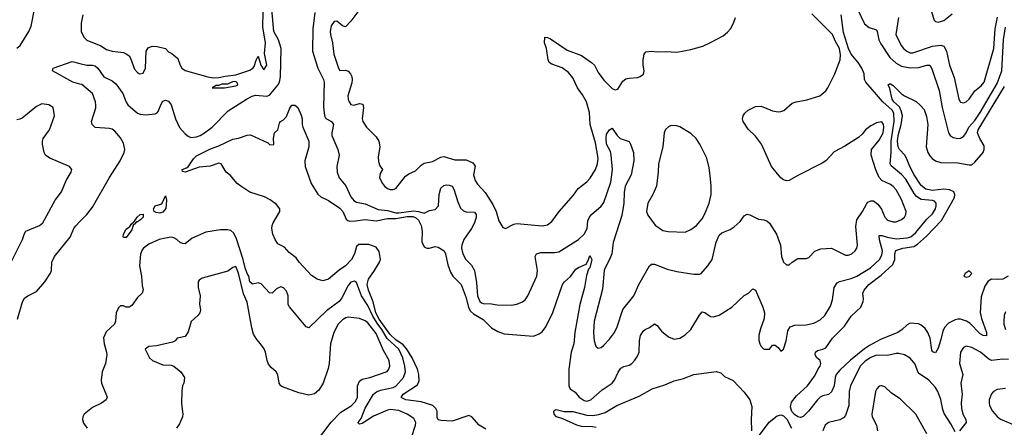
# Model space of a CAD drawing. Header units: inches. Extents: x 1682530 to 1839546, y 640742 to 791647.
# Tile 753 of 923: x 1759572 to 1766581, y 732356 to 735254. Entities that reach past the tile are written whole.
import ezdxf

# ---------------------------------------------------------------- set-up
doc = ezdxf.new("R2010")
doc.units = ezdxf.units.IN
doc.header["$MEASUREMENT"] = 0
doc.layers.add('B7753', color=7, linetype='Continuous')
doc.layers.add('B7763', color=7, linetype='Continuous')

msp = doc.modelspace()

# ---------------------------------------------------------------- linework, layer by layer
at = {"layer": 'B7753', "color": 5}
for points, elevation in [([(1759550, 735051.8), (1759574.3, 735070), (1759637.3, 735170), (1759652.5, 735207.5), (1759676.8, 735330)], 680), ([(1760000, 734796.5), (1759950, 734809.4), (1759806, 734890), (1759809.2, 734910), (1759944, 734956), (1760000, 734942.4)], 660), ([(1759509.7, 733530), (1759592.6, 733690), (1759605.8, 733734.2), (1759614.7, 733750), (1759713, 733790), (1759737.3, 733810), (1759824.4, 733970), (1759869.8, 734030), (1759902, 734110), (1759936.9, 734170), (1759941.6, 734190), (1759927, 734210), (1759786.9, 734270), (1759755.8, 734290), (1759746.3, 734310), (1759733.3, 734370), (1759733.3, 734390), (1759739.6, 734410), (1759783.6, 734470), (1759818.4, 734570), (1759809.3, 734629.3), (1759778, 734650), (1759730, 734656.2), (1759690, 734638), (1759590, 734554.7), (1759573.2, 734546.8), (1759550, 734541.5)], 680), ([(1759555.2, 733124.8), (1759592.2, 733247.8), (1759606.3, 733273.7), (1759629, 733291), (1759690, 733321.2), (1759749.8, 733390), (1759791.4, 733451.4), (1759797.6, 733470), (1759799.3, 733530), (1759819.6, 733570), (1759931.2, 733708.8), (1759956.8, 733770), (1759970, 733788.7), (1760000, 733819.3)], 660)]:
    msp.add_lwpolyline(points, dxfattribs=dict(at, elevation=elevation))
at = {"layer": 'B7763', "color": 5}
for points, elevation in [([(1765530, 735338.8), (1765584.4, 735224.4), (1765617.8, 735197.8), (1765670, 735182.3), (1765676.3, 735170), (1765688, 735110), (1765701.6, 735081.6), (1765765.2, 734985.2), (1765810, 734945.9), (1765850, 734924.3), (1765910, 734913), (1765970, 734913.3), (1766030, 734930.9), (1766050.3, 734930), (1766065.7, 734905.7), (1766117.2, 734750), (1766137.3, 734630), (1766183.1, 734450), (1766196.4, 734430), (1766216.5, 734416.5), (1766250, 734409.1), (1766270, 734411.8), (1766293.2, 734426.8), (1766310, 734450.3), (1766328.1, 734490), (1766370, 734538.2), (1766410, 734595.4), (1766530, 734801.2), (1766562.5, 734890), (1766574.1, 735110), (1766590, 735200.3)], 640), ([(1760000, 734942.4), (1760050, 734930.2), (1760090, 734931.8), (1760110, 734925.2), (1760127.9, 734910), (1760170, 734849.1), (1760230, 734818.9), (1760257.1, 734797.1), (1760305.5, 734730), (1760330, 734668.2), (1760341.7, 734650), (1760410, 734590.3), (1760430, 734582.8), (1760470, 734577.8), (1760534.9, 734585.1), (1760550, 734592.9), (1760557.4, 734602.6), (1760575.1, 734650), (1760590, 734674.9), (1760610, 734683.1), (1760630, 734674.9), (1760650, 734648), (1760681.2, 734550), (1760710, 734488.7), (1760750, 734442.6), (1760770, 734426.3), (1760790, 734417.3), (1760830, 734420.6), (1760855.4, 734430), (1760888.3, 734450), (1760941.1, 734490), (1761054.9, 734605.1), (1761187, 734690), (1761226.6, 734710), (1761250, 734716.5), (1761330, 734710.1), (1761350, 734717.7), (1761410.2, 734789.8), (1761421.4, 734810), (1761429, 734849), (1761433.3, 735050), (1761414.1, 735110), (1761380.8, 735170), (1761367.4, 735330)], 660), ([(1760022, 735290), (1760010.2, 735230), (1760008.2, 735190), (1760010.3, 735170), (1760028.8, 735130), (1760050, 735107.7), (1760149.3, 735069.3), (1760190, 735043.2), (1760230, 735031.3), (1760310, 735020.2), (1760334.9, 735010), (1760350, 734996.4), (1760359.6, 734979.6), (1760390, 734902), (1760410, 734877.7), (1760425.5, 734870), (1760450, 734875.2), (1760468.2, 734910), (1760471.6, 735030), (1760486.9, 735053.1), (1760513.8, 735066.2), (1760550, 735064.4), (1760608.5, 735048.5), (1760630, 735026.8), (1760653.7, 735013.7), (1760698, 734978), (1760714.4, 734930), (1760726.4, 734910), (1760750, 734892.2), (1760910, 734846.8), (1760950, 734840.7), (1760990, 734842.8), (1761033.2, 734853.2), (1761110, 734861.6), (1761210, 734894.4), (1761231.3, 734908.7), (1761239.7, 734920.3), (1761254.6, 734965.4), (1761270, 734994), (1761287.3, 734930), (1761310, 734898.8), (1761330.5, 734930), (1761313.4, 735013.4), (1761320.2, 735090), (1761302.1, 735202.1), (1761304.1, 735310)], 680), ([(1762890, 732341.1), (1762842.3, 732370), (1762790, 732430.9), (1762770, 732439.3), (1762650, 732399.5), (1762570, 732403.4), (1762550, 732408.7), (1762544.5, 732424.5), (1762542.7, 732470), (1762533, 732490), (1762512.8, 732510), (1762430, 732535.9), (1762320.7, 732550), (1762287.6, 732567.6), (1762302, 732590), (1762402.3, 732657.7), (1762414.5, 732685.5), (1762413.9, 732730), (1762402.4, 732770), (1762365.7, 732850), (1762327.5, 732910), (1762301.5, 732941.5), (1762250, 732976.9), (1762210, 733014.9), (1762130, 733124.1), (1762107, 733170), (1762088, 733248), (1762053.7, 733330), (1762045.4, 733370), (1762054.2, 733410), (1762096.9, 733470), (1762132.9, 733530), (1762139.7, 733550), (1762130, 733606.3), (1762110, 733635.4), (1762055.9, 733655.9), (1761985, 733655), (1761970, 733640.9), (1761955, 733590), (1761933.1, 733550), (1761890, 733503.4), (1761846.1, 733473.9), (1761770, 733409.3), (1761730, 733397.2), (1761690, 733409.4), (1761650, 733436), (1761560.9, 733530), (1761539.7, 733559.7), (1761490, 733599.5), (1761457.2, 733637.2), (1761410, 733659.7), (1761390, 733691.3), (1761374.3, 733730), (1761366, 733770), (1761367.9, 733790), (1761376.5, 733810), (1761423.4, 733890), (1761423.2, 733910), (1761400.3, 733940.3), (1761353.6, 733973.6), (1761314.3, 733994.3), (1761210, 734028.9), (1761146.6, 734070), (1761119.6, 734090), (1761069.4, 734149.4), (1761042, 734170), (1761006, 734230), (1760990, 734234), (1760926.4, 734213.6), (1760850, 734206.6), (1760750, 734168.9), (1760730, 734175.3), (1760727.8, 734190), (1760759.6, 734200.4), (1760771.3, 734208.7), (1760810, 734265.3), (1760830, 734285.2), (1760930, 734336.5), (1760990, 734358), (1761090, 734405.8), (1761130, 734412.9), (1761190, 734432.9), (1761215.2, 734435.2), (1761337.6, 734377.6), (1761350, 734366.7), (1761375.2, 734364.8), (1761379.5, 734370), (1761378.7, 734410), (1761385.2, 734450), (1761409, 734470), (1761422, 734518), (1761428.7, 734530), (1761450, 734541), (1761470, 734566.8), (1761493.8, 734626.2), (1761510, 734646.8), (1761530, 734647.3), (1761550.6, 734630.6), (1761574.4, 734574.4), (1761581.6, 734550), (1761582.4, 734510), (1761587.9, 734490), (1761630.1, 734390), (1761628.8, 734350), (1761602, 734250), (1761603.8, 734210), (1761645.3, 734090), (1761693.5, 734013.5), (1761715.4, 733995.4), (1761770, 733968.9), (1761850, 733913.8), (1761871.4, 733890), (1761896.5, 733836.5), (1761907, 733827), (1761922.1, 733822.1), (1761962.8, 733822.8), (1762030, 733834), (1762110, 733825), (1762190, 733841.3), (1762250, 733839.3), (1762330, 733854.7), (1762370, 733854), (1762390, 733846.5), (1762410, 733828.9), (1762430.1, 733790), (1762437.7, 733750), (1762434.3, 733674.3), (1762450, 733639.1), (1762470, 733629.3), (1762490, 733629.2), (1762530, 733641.3), (1762550, 733636.4), (1762592.6, 733610), (1762602, 733590), (1762619, 733510), (1762638.7, 733458.7), (1762653.8, 733430), (1762714, 733370), (1762750, 733277), (1762767.1, 733207.1), (1762780.3, 733180.3), (1762801.4, 733161.4), (1762870, 733121.3), (1762930, 733062.8), (1762975.8, 733035.8), (1763019.6, 733019.6), (1763230, 733004.5), (1763270, 733019.1), (1763290, 733034.3), (1763317.6, 733070), (1763367.7, 733172.3), (1763436.4, 733370), (1763450.9, 733390), (1763491.5, 733428.5), (1763530, 733479), (1763550, 733492.3), (1763604.9, 733515.1), (1763618.7, 733541.3), (1763630, 733578), (1763644, 733550), (1763630.1, 733490), (1763621, 733479), (1763605.9, 733434.1), (1763592.3, 733350), (1763558.6, 733230), (1763523.8, 733030), (1763516.9, 732950), (1763496.2, 732890), (1763480.7, 732770), (1763479.8, 732670), (1763481.3, 732650), (1763489.2, 732630), (1763526.5, 732606.5), (1763554.7, 732570), (1763590, 732545.4), (1763610, 732541.1), (1763637.3, 732550), (1763718.1, 732621.9), (1763789.6, 732670), (1763806.6, 732690), (1763831.8, 732748.2), (1763850, 732774.9), (1763872.1, 732787.9), (1763910, 732798), (1763930, 732810.3), (1763950, 732832), (1763970, 732860.4), (1763980.3, 732890), (1763984.2, 732970), (1763990.7, 733009.3), (1764010, 733039.5), (1764024.5, 733050), (1764055, 733064.9), (1764090, 733090.4), (1764110, 733080.5), (1764140.1, 733040.1), (1764190, 732998.2), (1764230, 732982.2), (1764270, 732988.3), (1764310, 733013.2), (1764350, 733051.3), (1764410, 733153), (1764430, 733177.1), (1764450, 733172.7), (1764490, 733144.4), (1764510, 733141.3), (1764550, 733152), (1764642, 733210), (1764730, 733292), (1764759.3, 733310), (1764790, 733341), (1764810, 733331.3), (1764862.8, 733210), (1764873.6, 733170), (1764871.9, 733128.1), (1764845.3, 733054.7), (1764834.3, 733010), (1764834.1, 732974.1), (1764840.3, 732950), (1764850, 732930.6), (1764870, 732910.5), (1764909.5, 732910.5), (1764930, 732938.8), (1764950, 732938.8), (1764970, 732922.8), (1764990, 732896), (1765010, 732911), (1765028.2, 732970), (1765039.2, 733040.8), (1765056.2, 733070), (1765090, 733082.2), (1765170, 733084.6), (1765225.1, 733094.9), (1765270, 733118.8), (1765304.2, 733150), (1765344.1, 733215.9), (1765358.3, 733261.7), (1765370.6, 733350), (1765390, 733382.7), (1765408, 733392), (1765490, 733414), (1765530.8, 733430), (1765627, 733490), (1765691.3, 733550), (1765710, 733579.5), (1765714.1, 733610), (1765691.2, 733688.8), (1765690, 733719.1), (1765710, 733719.8), (1765747.1, 733707.1), (1765810, 733695.6), (1765890, 733702), (1765916.1, 733710), (1765950, 733739.8), (1766030, 733835.9), (1766070, 733874.2), (1766090, 733908.9), (1766095.2, 733930), (1766095, 733950), (1766082.6, 733962.6), (1766068.4, 733968.4), (1765990, 733975.4), (1765956.2, 733996.2), (1765938.6, 734018.6), (1765879.6, 734119.6), (1765850, 734152.3), (1765774.7, 734214.7), (1765769, 734230), (1765775.1, 734310), (1765774.6, 734390), (1765796.6, 734530), (1765793.9, 734590), (1765781.9, 734610), (1765716.5, 734670), (1765595.3, 734810), (1765584.9, 734830), (1765582.1, 734870), (1765567.5, 734910), (1765541.5, 734950), (1765491.6, 735010), (1765472.5, 735050), (1765435.7, 735164.3), (1765419.5, 735290)], 640), ([(1761673.6, 735306.4), (1761659.3, 735190), (1761656.2, 735030), (1761694.7, 734910), (1761734.6, 734830), (1761740.1, 734810), (1761733.7, 734633.7), (1761741.5, 734570), (1761751.1, 734551.1), (1761792, 734530), (1761805.2, 734510), (1761793.8, 734450), (1761794.4, 734430), (1761835.7, 734330), (1761846.7, 734290), (1761829.1, 734210), (1761831.3, 734170), (1761846, 734130), (1761893.4, 734073.4), (1761930, 733993.7), (1761950, 733968.2), (1761970, 733956.5), (1762030, 733944), (1762123.5, 733903.5), (1762190, 733896.6), (1762250, 733881.5), (1762270, 733880.4), (1762374, 733894), (1762409.8, 733889.8), (1762450, 733878), (1762490, 733897), (1762530, 733904.9), (1762553.6, 733930), (1762556.7, 734010), (1762570, 734056), (1762590, 734074.2), (1762610, 734079.7), (1762630, 734078.2), (1762650.1, 734070.1), (1762662.8, 734050), (1762690, 733959.1), (1762710, 733913), (1762730, 733894.9), (1762748.7, 733888.7), (1762810, 733884.9), (1762820.4, 733870), (1762820.2, 733850), (1762809.1, 733810), (1762788, 733770), (1762733.7, 733690), (1762718.4, 733650), (1762717.1, 733630), (1762727.3, 733590), (1762748.6, 733550), (1762787.9, 733507.9), (1762808.7, 733470), (1762823.5, 733383.5), (1762830.6, 733290), (1762846.4, 733250), (1762860, 733240), (1762870, 733235.5), (1762930, 733234.4), (1762970, 733227.3), (1763070, 733224.9), (1763110, 733230.3), (1763150, 733247), (1763170, 733263.1), (1763188.3, 733290), (1763253.1, 733430), (1763257.6, 733470), (1763240.4, 733570), (1763249.6, 733590), (1763282.3, 733597.7), (1763382.2, 733597.8), (1763410, 733604), (1763550, 733690.2), (1763590.6, 733730), (1763610.7, 733770), (1763616.6, 733823.4), (1763626.9, 733850), (1763643, 733870), (1763710, 733929.1), (1763730, 733954.6), (1763780.3, 734099.7), (1763791.4, 734190), (1763781.5, 734290), (1763776.5, 734316.5), (1763750, 734368), (1763745.4, 734410), (1763750, 734439.3), (1763770, 734470.4), (1763790, 734482), (1763823.8, 734430), (1763845.5, 734410), (1763910, 734387.3), (1763920.4, 734370), (1763940.3, 734310), (1763943.2, 734250), (1763924.1, 734150), (1763882, 734070), (1763875.2, 734024.8), (1763872.4, 733950), (1763857.2, 733862.8), (1763796.1, 733670), (1763786, 733590), (1763771.1, 733548.9), (1763738.6, 733490), (1763732.4, 733470), (1763721.5, 733338.5), (1763662.2, 733110), (1763656.5, 733030), (1763661.3, 732970), (1763672.7, 732932.7), (1763690, 732917.3), (1763710, 732923.8), (1763730, 732940.4), (1763770, 732981.1), (1763806.6, 733030), (1763825.7, 733070), (1763865.7, 733194.3), (1763944.2, 733290), (1763979.7, 733370), (1764055.1, 733504.9), (1764070, 733514.9), (1764090, 733516.4), (1764180.7, 733480.7), (1764250, 733462.7), (1764370, 733443.6), (1764410, 733444.2), (1764422.7, 733450), (1764470, 733504.4), (1764501.5, 733550), (1764528.6, 733671.4), (1764550, 733721.1), (1764570, 733738.6), (1764630, 733762.6), (1764658.4, 733781.6), (1764700.1, 733819.9), (1764730, 733858.8), (1764749.6, 733870.4), (1764770, 733867.3), (1764830, 733834.9), (1764870, 733830.6), (1764890, 733823.8), (1764910, 733806.4), (1764958.4, 733730), (1764987.2, 733650), (1764995.6, 733570), (1765010, 733530.5), (1765030, 733510.4), (1765050, 733510.6), (1765070, 733530.5), (1765110, 733556.3), (1765170, 733555.5), (1765190, 733562), (1765233, 733607), (1765275.2, 733624.8), (1765350, 733630.2), (1765450, 733580.3), (1765470, 733580.3), (1765496.2, 733590), (1765518, 733610), (1765531.1, 733630), (1765536.4, 733650), (1765522.8, 733782.8), (1765529.8, 733830), (1765571.3, 733890), (1765598.7, 733941.3), (1765610, 733955.8), (1765630, 733966.4), (1765650, 733965.2), (1765681.5, 733941.5), (1765705.8, 733905.8), (1765729.6, 733849.6), (1765750, 733828.1), (1765790, 733816.2), (1765810, 733817.8), (1765850, 733832.4), (1765870.8, 733850), (1765880.3, 733870), (1765882.2, 733890), (1765850, 733974.7), (1765810, 734044.7), (1765790, 734068.2), (1765770, 734082), (1765710, 734109.8), (1765691, 734131), (1765666, 734186), (1765632.8, 734290), (1765635.4, 734330), (1765690, 734398.3), (1765717.4, 734450), (1765723.7, 734490), (1765720.3, 734510), (1765710, 734527.8), (1765670, 734521.5), (1765630, 734500.3), (1765593.7, 734470), (1765570, 734439.3), (1765543.9, 734416.1), (1765446.3, 734353.7), (1765370, 734314), (1765309.1, 734250.9), (1765285.1, 734234.9), (1765110, 734146.9), (1765050, 734109.6), (1765030, 734107.6), (1765010, 734114.7), (1764990, 734129.7), (1764923.5, 734210), (1764852.8, 734370), (1764810, 734425.7), (1764756.3, 734476.3), (1764721.5, 734530), (1764717.8, 734550), (1764720.8, 734570), (1764733.2, 734590), (1764757.1, 734610), (1764810, 734636.3), (1764850, 734640.2), (1764930, 734605.7), (1764970, 734599.5), (1764990, 734601.6), (1765011.3, 734608.7), (1765070, 734660.5), (1765098, 734670), (1765176.1, 734683.9), (1765267.9, 734712.1), (1765310, 734748), (1765324.5, 734770), (1765375.1, 734870), (1765412.4, 734970), (1765414.9, 735005.1), (1765408.2, 735050), (1765379.2, 735099.2), (1765357.4, 735150), (1765210, 735296.2)], 660), ([(1761978, 735310), (1761930, 735244.7), (1761890, 735202.9), (1761870, 735211.5), (1761830, 735244), (1761810, 735240.5), (1761788.9, 735211.1), (1761782.2, 735170), (1761783, 735150), (1761798.5, 735090), (1761806.8, 735010), (1761842, 734910), (1761850, 734894), (1761890, 734896), (1761910, 734887.7), (1761926.7, 734870), (1761936.2, 734850), (1761938.8, 734830), (1761935.2, 734804.8), (1761907.6, 734712.4), (1761909.3, 734690), (1761916.9, 734670), (1761930, 734650.3), (1761950, 734646.7), (1761990, 734658.7), (1762013.9, 734653.9), (1762018.9, 734630), (1762010.3, 734550.3), (1762013.4, 734530), (1762041.3, 734490), (1762110, 734422.4), (1762128.8, 734390), (1762135.6, 734350), (1762124.1, 734275.9), (1762125.8, 734245.8), (1762136, 734216), (1762154.8, 734190), (1762138.8, 734161.2), (1762133.4, 734130), (1762153.4, 734090), (1762169.4, 734069.4), (1762190, 734054), (1762210, 734046), (1762230, 734045.7), (1762250, 734054.9), (1762317.3, 734142.7), (1762341.4, 734158.6), (1762390, 734178.7), (1762430, 734220.3), (1762450, 734233.4), (1762510, 734246.5), (1762570, 734276), (1762590, 734280.9), (1762670, 734258.2), (1762750, 734256.8), (1762796.5, 734236.5), (1762813.8, 734213.8), (1762802.7, 734150), (1762813.6, 734110), (1762830, 734083.8), (1762885.7, 734025.7), (1762939.7, 733939.7), (1762963.3, 733890), (1762983, 733823), (1763010, 733777.3), (1763030, 733770.5), (1763090, 733801.3), (1763110, 733804.5), (1763290, 733789.2), (1763330, 733796.5), (1763360, 733820), (1763410.9, 733890), (1763513.1, 734006.9), (1763547.3, 734052.7), (1763610, 734102), (1763632.8, 734127.2), (1763670.4, 734189.6), (1763684.1, 734230), (1763689.3, 734270), (1763670, 734377.6), (1763633.4, 734510), (1763626.7, 734593.3), (1763606.5, 734670), (1763578.9, 734718.9), (1763542.5, 734770), (1763510, 734840.4), (1763478.7, 734878.7), (1763432.4, 734912.4), (1763358.9, 734938.9), (1763341.6, 734950), (1763332.5, 734970), (1763320.8, 735050), (1763308.4, 735090), (1763310, 735130.4), (1763330, 735127.9), (1763350, 735117.1), (1763470, 735036.5), (1763570, 734999.5), (1763643.1, 734950), (1763664.4, 734930), (1763690, 734878.7), (1763730, 734823.7), (1763790, 734764), (1763810, 734754.8), (1763830, 734761), (1763864, 734816), (1763886.3, 734833.7), (1763910, 734839.3), (1763970, 734843), (1763989.5, 734850.5), (1764012.3, 734867.7), (1764016, 734890), (1764009.2, 734930), (1764009.3, 734969.3), (1764018, 735010), (1764030, 735026.8), (1764070, 735030.8), (1764110, 735024.9), (1764170, 735027.3), (1764250, 735023), (1764350, 735042.4), (1764433.9, 735066.1), (1764488.1, 735091.9), (1764579.4, 735140.6), (1764610, 735164.9), (1764631.8, 735190), (1764654, 735230), (1764667.3, 735270)], 680), ([(1765827.2, 735270), (1765809.2, 735150), (1765847.1, 735070), (1765862, 735050), (1765886.3, 735030), (1765910, 735019.8), (1765930, 735017.7), (1766070, 735065.6), (1766130, 735072.6), (1766150, 735065.5), (1766170.1, 735030.1), (1766190.8, 734930.8), (1766223.5, 734843.5), (1766256.5, 734690), (1766270, 734668.7), (1766290, 734663.1), (1766310, 734670.4), (1766330, 734688), (1766370.5, 734749.5), (1766416.2, 734783.8), (1766437, 734810), (1766505.9, 735050), (1766514.9, 735190), (1766532.2, 735272.2)], 660), ([(1766062, 735310), (1766081.3, 735250), (1766090, 735242), (1766110, 735236.9), (1766150, 735248.9), (1766210, 735294.9)], 680), ([(1760000, 733819.3), (1760049.7, 733870), (1760090, 733921.6), (1760210, 734133), (1760286.3, 734250), (1760315.1, 734310), (1760318.9, 734330), (1760310, 734376.2), (1760290, 734413.7), (1760250, 734462), (1760230, 734475.8), (1760210, 734480.5), (1760110, 734487.3), (1760088, 734508), (1760083.6, 734530), (1760113.1, 734626.9), (1760114.5, 734645.5), (1760111.7, 734670), (1760089.2, 734730), (1760013.1, 734793.1), (1760000, 734796.5)], 660), ([(1766609.2, 733430.8), (1766570, 733409.7), (1766530, 733406), (1766490, 733409.3), (1766466, 733394), (1766440.9, 733359.1), (1766416.7, 733283.3), (1766408.9, 733171.1), (1766418, 733130), (1766454.9, 733030), (1766454.7, 733005.3), (1766430, 733007.9), (1766410, 733020.2), (1766335.5, 733095.5), (1766310.8, 733110.8), (1766270, 733125), (1766250, 733125.2), (1766230, 733119), (1766184, 733096), (1766154.2, 733065.8), (1766141.9, 733038.1), (1766130, 732980.9), (1766110, 732919.3), (1766090, 732884.5), (1766070, 732892.3), (1766064.7, 732904.7), (1766053.2, 732990), (1766036.5, 733030), (1766017.7, 733057.7), (1765990, 733081.6), (1765970, 733091.9), (1765910, 733096), (1765890, 733084.5), (1765854.1, 733050), (1765823.5, 733030), (1765699, 732981), (1765621.9, 732938.1), (1765585.8, 732914.1), (1765486.7, 732833.3), (1765410, 732762.5), (1765384.6, 732730), (1765376.3, 732710), (1765368.8, 732650), (1765350, 732608.8), (1765330, 732588.8), (1765290, 732580.3), (1765270, 732569.8), (1765249.7, 732550.3), (1765187.7, 732470), (1765150, 732433.1), (1765130, 732424.1), (1765110, 732430.3), (1765086.4, 732446.4), (1765068.8, 732468.8), (1765059.1, 732500.9), (1765065.1, 732534.9), (1765101.3, 732578.7), (1765180.2, 732650), (1765230, 732718.2), (1765260.9, 732779.1), (1765270.5, 732790), (1765275.2, 732810), (1765270.7, 732830.7), (1765247, 732850), (1765234.5, 732870), (1765236, 732890), (1765250, 732902), (1765290, 732910.4), (1765310, 732920.5), (1765357.6, 732990), (1765444.1, 733075.9), (1765490, 733144.9), (1765558.8, 733210), (1765576.8, 733250), (1765578.9, 733270), (1765573.6, 733310), (1765582, 733330), (1765616.8, 733370), (1765703, 733436.9), (1765786.1, 733513.9), (1765801.7, 733550), (1765801, 733590), (1765807.8, 733612.2), (1765858.9, 733630), (1765937.8, 733642.3), (1765962.5, 733657.5), (1766026.3, 733713.7), (1766134.1, 733825.9), (1766225.4, 733990), (1766229.2, 734010), (1766221.8, 734030), (1766190, 734044.1), (1766150, 734048.2), (1766070, 734039.1), (1766021.5, 734050), (1765990, 734076.2), (1765939.2, 734150), (1765908.2, 734210), (1765885, 734270), (1765872.9, 734290), (1765835.6, 734330), (1765825.3, 734350), (1765820.6, 734390), (1765824.1, 734430), (1765846.1, 734510), (1765856.1, 734570), (1765846.8, 734606.8), (1765833.6, 734633.6), (1765793.5, 734670), (1765781.3, 734690), (1765765.7, 734765.7), (1765753.2, 734790), (1765762.4, 734797.6), (1765770, 734797.6), (1765790, 734786), (1765850, 734726.4), (1765870, 734712.4), (1765952.7, 734672.7), (1765985.2, 734645.2), (1766010, 734616.4), (1766026.8, 734566.8), (1766035.7, 734510), (1766025.5, 734350), (1766036.6, 734310), (1766050, 734286.9), (1766068, 734268), (1766090, 734251.2), (1766130, 734237.6), (1766250, 734235.8), (1766330, 734221.2), (1766350, 734222.8), (1766370, 734240.2), (1766429.2, 734310), (1766438.5, 734330), (1766436.4, 734356.4), (1766406.4, 734410), (1766390.7, 734449.3), (1766394.4, 734470), (1766581.8, 734778.2)], 620), ([(1762363.6, 732290), (1762389, 732370), (1762390.8, 732390), (1762377, 732417), (1762329.7, 732450), (1762270, 732474.8), (1762210, 732482.7), (1762190, 732478.5), (1762090, 732435.6), (1762010, 732383.1), (1761990, 732378.4), (1761982.8, 732382.8), (1761981.3, 732390), (1762003.1, 732416.9), (1762030, 732490.9), (1762090, 732592.1), (1762111.5, 732608.5), (1762139.9, 732620.1), (1762230, 732637.5), (1762250, 732648.1), (1762303.4, 732710), (1762317.5, 732750), (1762313.5, 732790), (1762298.2, 732850), (1762271.7, 732910), (1762188.1, 732988.1), (1762149.8, 733050), (1762115.3, 733095.3), (1762085.8, 733145.8), (1762050, 733221.5), (1762005.3, 733290), (1761970, 733385.1), (1761954.9, 733394.9), (1761930, 733387.3), (1761910, 733363.5), (1761864.2, 733275.8), (1761844.6, 733250), (1761755.9, 733184.1), (1761630, 733062), (1761610, 733069.4), (1761493, 733213), (1761483.7, 733230), (1761481.7, 733290), (1761470, 733323.7), (1761450, 733347.6), (1761430, 733353.6), (1761418, 733350), (1761400.6, 733339.4), (1761370, 733309.2), (1761350, 733312.7), (1761290, 733374.7), (1761270, 733383), (1761230, 733374.5), (1761210, 733389.6), (1761203.1, 733430), (1761190, 733449.7), (1761176, 733490), (1761163.5, 733550), (1761115.2, 733695.2), (1761096.4, 733736.4), (1761074.9, 733754.9), (1761050, 733759.7), (1761001, 733759), (1760897.8, 733742.2), (1760800.4, 733699.6), (1760750, 733659.5), (1760730, 733661.6), (1760713.2, 733670), (1760690, 733691.6), (1760670, 733702.9), (1760650, 733707), (1760610, 733700.7), (1760564.7, 733690), (1760490, 733657.6), (1760453, 733630), (1760443.4, 733616.6), (1760432.1, 733587.9), (1760424.3, 733504.3), (1760439.6, 733430), (1760443.5, 733363.5), (1760450, 733334), (1760442.8, 733310), (1760410, 733279), (1760370, 733221.2), (1760350, 733209), (1760330, 733209.2), (1760310, 733219.3), (1760290, 733219.3), (1760274.4, 733205.6), (1760259.3, 733170), (1760253.4, 733110), (1760247.3, 733090), (1760186.2, 733033.8), (1760168.7, 732991.3), (1760172.6, 732950), (1760190.2, 732890), (1760191.5, 732870), (1760182, 732810), (1760158, 732750), (1760150.4, 732690), (1760154.4, 732670), (1760193.4, 732570), (1760188, 732552), (1760153.5, 732526.5), (1760090, 732496), (1760030.5, 732450), (1760020.3, 732430), (1760018, 732410), (1760025.5, 732385.5), (1760051, 732350)], 660), ([(1761670, 732235.6), (1761788.5, 732391.5), (1761857, 732463), (1761930.9, 732509.1), (1761960.9, 732539.1), (1761976.7, 732570), (1761975.2, 732650), (1761990, 732683.2), (1762010, 732697), (1762062.9, 732710), (1762186.9, 732753.1), (1762200.3, 732770), (1762207.3, 732790), (1762200.9, 732830), (1762162.3, 732902.3), (1762110, 733023.1), (1762050, 733097.4), (1762030, 733112.8), (1761990, 733128.7), (1761910, 733138), (1761894.1, 733134.1), (1761870, 733119.8), (1761838.4, 733090), (1761807.3, 733030), (1761783.8, 732950), (1761774.3, 732810), (1761767.1, 732772.9), (1761731.3, 732670), (1761700.7, 732619.3), (1761670, 732594), (1761630, 732583.9), (1761559.6, 732599.6), (1761442.6, 732642.6), (1761431, 732651), (1761419.7, 732670), (1761408, 732728), (1761397, 732750), (1761360.6, 732780.6), (1761343.6, 732803.6), (1761333.1, 732830), (1761322, 732890), (1761313, 732913), (1761286.6, 732950), (1761258.9, 732978.9), (1761237.1, 733017.1), (1761223.3, 733063.3), (1761190, 733244.7), (1761164.8, 733304.8), (1761130, 733452.5), (1761110, 733498.5), (1761090, 733492.8), (1761053.8, 733466.2), (1760870, 733416.4), (1760850, 733402), (1760843.1, 733390), (1760841.5, 733350), (1760857.3, 733290), (1760852.1, 733232.1), (1760858, 733190), (1760854, 733170), (1760838.8, 733150), (1760792.7, 733107.3), (1760770, 733035.3), (1760750, 733002), (1760692, 732990), (1760678.8, 732970), (1760659.1, 732960.9), (1760544.4, 732935.6), (1760492, 732930), (1760464, 732910), (1760494.8, 732850), (1760516, 732830), (1760590, 732800.3), (1760650, 732798), (1760670, 732790.5), (1760719.1, 732750), (1760743.8, 732710), (1760739.5, 732670), (1760730.2, 732649.8), (1760725.5, 732614.5), (1760722.6, 732522.6), (1760733.4, 732450), (1760730.3, 732430), (1760710, 732381.2), (1760687.7, 732350)], 680), ([(1766590, 733176.3), (1766580.7, 733150), (1766576.9, 733110), (1766578, 733090), (1766590, 733050.5)], 640), ([(1766230, 732322.5), (1766200.5, 732380.5), (1766152.8, 732452.8), (1766142.9, 732482.8), (1766130, 732554), (1766108.2, 732610), (1766090, 732638.5), (1766043.5, 732690), (1765975.9, 732735.9), (1765965.1, 732750), (1765945.6, 732805.6), (1765910, 732847), (1765869.7, 732869.7), (1765830, 732880.5), (1765810, 732880.5), (1765750, 732865.8), (1765670, 732869), (1765630, 732852.6), (1765590, 732826.3), (1765555.1, 732790), (1765485.2, 732650), (1765475.8, 732610), (1765473.8, 732510), (1765450, 732438.9), (1765436.5, 732423.5), (1765410, 732408.7), (1765328.2, 732390), (1765306, 732370), (1765289.3, 732330.7)], 640), ([(1766610, 732837.6), (1766570, 732840.8), (1766490, 732829.8), (1766470, 732839.8), (1766411, 732890), (1766350, 732923.5), (1766310, 732932.6), (1766290, 732924.2), (1766268.1, 732890), (1766262.8, 732810), (1766286, 732730), (1766272, 732670), (1766279.8, 732590), (1766274.3, 732530), (1766276.1, 732490), (1766284.8, 732450), (1766306, 732410), (1766310.3, 732390), (1766262.3, 732330)], 640), ([(1763674.6, 732354.6), (1763650, 732359.9), (1763570, 732360.2), (1763538.3, 732370), (1763436.8, 732416.8), (1763392.7, 732430), (1763376, 732450), (1763374, 732470), (1763381.5, 732478.5), (1763390, 732482.8), (1763448.2, 732468.2), (1763510, 732467.7), (1763610, 732441.4), (1763650, 732440.1), (1763693.3, 732446.7), (1763738.6, 732461.4), (1763822.7, 732510), (1763982, 732578), (1764074, 732630), (1764163.3, 732656.7), (1764230, 732685.5), (1764298, 732702), (1764369.7, 732730.3), (1764532.7, 732752.7), (1764563.4, 732743.4), (1764590, 732716.3), (1764650, 732688), (1764730, 732606), (1764768.9, 732550), (1764783.7, 732503.7), (1764778.2, 732410), (1764780.3, 732330)], 620), ([(1766029.1, 732310), (1765950, 732449.6), (1765838.9, 732558.9), (1765777.4, 732597.4), (1765730, 732642.4), (1765710, 732651.1), (1765702, 732650), (1765690, 732647), (1765673, 732630), (1765664.6, 732610), (1765636.9, 732450), (1765640.8, 732430), (1765670.3, 732370), (1765677.4, 732330)], 660), ([(1766590, 732632.4), (1766530, 732623.6), (1766504, 732610), (1766490, 732593.2), (1766473.7, 732550), (1766473.4, 732530), (1766476, 732510), (1766496, 732470), (1766530, 732431.8), (1766553.4, 732413.4), (1766654.8, 732370)], 660), ([(1764830, 732290.6), (1764907.6, 732392.4), (1764963.3, 732436.7), (1764990, 732444), (1765010, 732437.5), (1765033.6, 732413.6), (1765066.6, 732350)], 620)]:
    msp.add_lwpolyline(points, dxfattribs=dict(at, elevation=elevation))
for points, elevation in [([(1761110, 734814), (1761086.4, 734813.6), (1761050, 734795.3), (1761010, 734795.3), (1760990, 734786), (1760970, 734786), (1760942, 734770), (1761030, 734768.9), (1761110, 734784.4), (1761124, 734790), (1761122, 734802)], 680), ([(1764210, 734500.9), (1764190, 734492.3), (1764170, 734472.3), (1764159.5, 734450), (1764148.9, 734350), (1764119.2, 734230), (1764117.5, 734170), (1764103.9, 734070), (1764079.1, 734010), (1764043.2, 733950), (1764033.4, 733890), (1764043.4, 733863.4), (1764094.1, 733794.1), (1764150, 733754.4), (1764187.5, 733747.5), (1764310, 733744.4), (1764350, 733761.5), (1764389.9, 733790.1), (1764430, 733837.4), (1764450, 733874.4), (1764480.3, 733950), (1764494.8, 734010), (1764495, 734070), (1764487.2, 734147.3), (1764479.7, 734199.7), (1764462, 734270), (1764412.8, 734370), (1764388, 734410), (1764350, 734444.7), (1764270, 734492), (1764250, 734499.5)], 680), ([(1760570, 733879.3), (1760542.2, 733882.2), (1760529.4, 733890), (1760523.7, 733910), (1760536, 733930), (1760577.3, 733942.7), (1760586.6, 733950), (1760610, 734001), (1760617.4, 733970), (1760611, 733911), (1760590, 733886.3)], 640), ([(1760410, 733816), (1760403.5, 733816.5), (1760390, 733799), (1760382.8, 733797.2), (1760370, 733760.9), (1760330, 733705.1), (1760310, 733705.2), (1760307.6, 733710), (1760309.7, 733730), (1760330, 733763.8), (1760355.6, 733784.4), (1760370, 733806), (1760375.3, 733804.7), (1760375.3, 733810), (1760385.1, 733814.9), (1760408, 733850), (1760429.6, 733870), (1760450.3, 733870.3), (1760450, 733849.2), (1760430.8, 733830)], 640), ([(1766330, 733468.7), (1766302.8, 733450), (1766292, 733430), (1766310, 733424), (1766330, 733427.3), (1766348.7, 733450)], 620)]:
    msp.add_lwpolyline(points, close=True, dxfattribs=dict(at, elevation=elevation))

doc.saveas('drawing.dxf')
